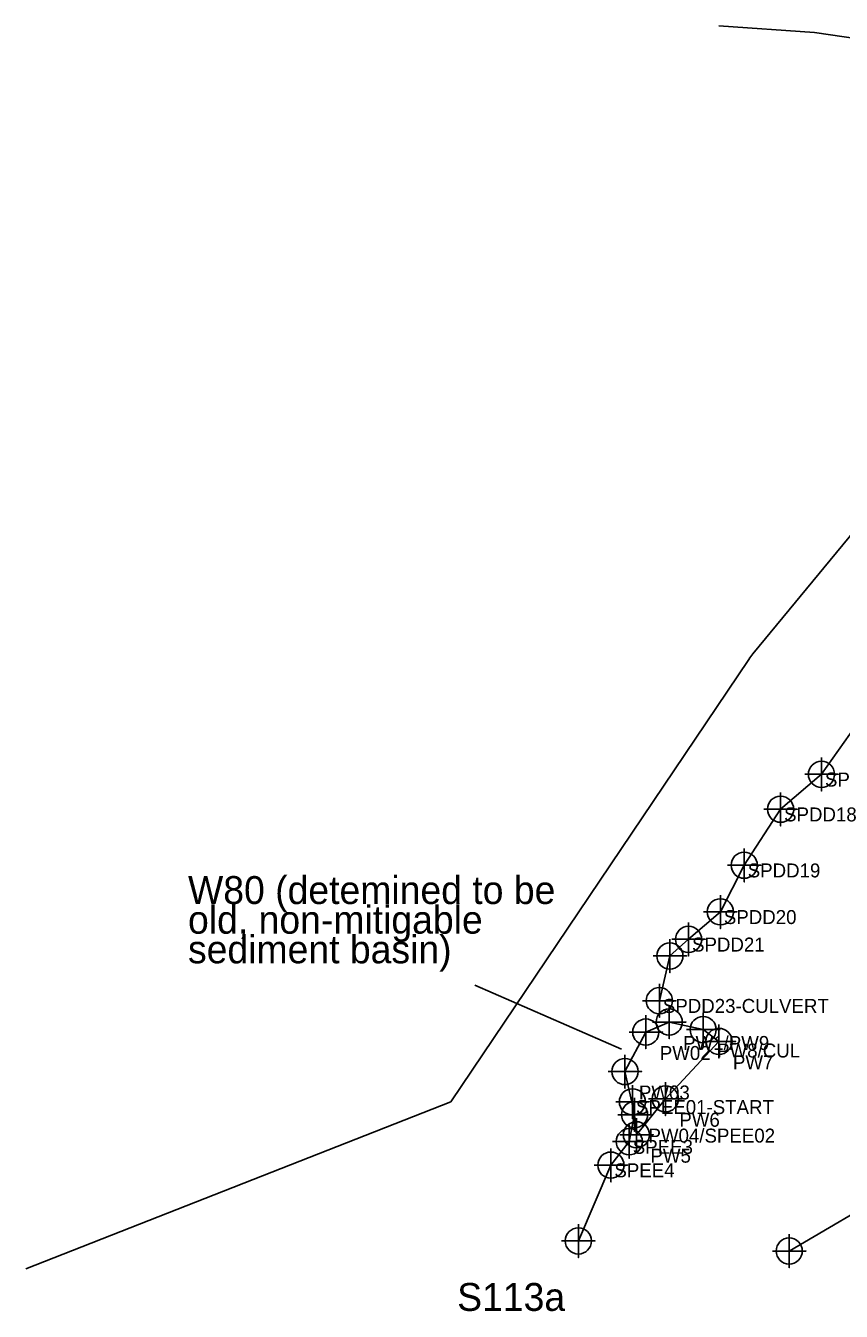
# Model space of a CAD drawing. Extents: x 1253697 to 1278588, y 912189 to 981699.
# Drawn here: x 1263814 to 1264398, y 962309 to 963231 of the extents above; entities that cross this region are included whole.
import ezdxf

# ---------------------------------------------------------------- set-up
doc = ezdxf.new("R2010")
doc.units = 0
for name, color, linetype in [('Default', 7, 'Continuous'), ('Exist Environmental Wetland Boundary Cogo Comment', 7, 'Continuous'), ('Exist Environmental Wetland Boundary Cogo Number', 7, 'Continuous'), ('Exist Environmental Wetland Boundary Cogo Point CELL', 7, 'Continuous'), ('Exist Hydro Jurisdictional Stream or Body of Water Mitigable', 7, 'Continuous'), ('Exist Hydro Jurisdictional Stream or Body of Water Mitigable Cogo Comment', 7, 'Continuous'), ('Exist Hydro Jurisdictional Stream or Body of Water Mitigable Cogo Number', 7, 'Continuous'), ('Exist Hydro Jurisdictional Stream or Body of Water Mitigable Cogo Point CELL', 7, 'Continuous'), ('Exist Hydro Swamp or Marsh', 7, 'Continuous')]:
    doc.layers.add(name, color=color, linetype=linetype)

msp = doc.modelspace()

# ---------------------------------------------------------------- linework, layer by layer
at = {"layer": 'Default'}
msp.add_line((1264135.31, 962543.16), (1264240.39, 962497.18), dxfattribs=at)
for points in [[(1264556.05, 963055.54), (1264497.23, 962978.05), (1264334.42, 962780.55)], [(1264556.05, 963055.54), (1264497.23, 962978.05), (1264334.42, 962780.55)], [(1264331.52, 962776.66), (1264118.09, 962459.47), (1263813.6, 962339.86)], [(1264331.52, 962776.66), (1264118.09, 962459.47), (1263813.6, 962339.86)]]:
    msp.add_lwpolyline(points, dxfattribs=at)
msp.add_arc((1264373, 962748.75), 50, 140.49933, 146.06533, dxfattribs=at)
msp.add_arc((1264373, 962748.75), 50, 140.49933, 146.06533, dxfattribs=at)
at = {"layer": 'Exist Environmental Wetland Boundary Cogo Point CELL'}
for points in [[(1264257.79, 962521.54), (1264257.79, 962497.54), (1264257.79, 962509.54), (1264269.79, 962509.54), (1264245.79, 962509.54)], [(1264274.52, 962528.71), (1264274.52, 962504.71), (1264274.52, 962516.71), (1264286.52, 962516.71), (1264262.52, 962516.71)], [(1264298.87, 962523.31), (1264298.87, 962499.31), (1264298.87, 962511.31), (1264310.87, 962511.31), (1264286.87, 962511.31)], [(1264310.19, 962514.85), (1264310.19, 962490.85), (1264310.19, 962502.85), (1264322.19, 962502.85), (1264298.19, 962502.85)], [(1264242.86, 962493.23), (1264242.86, 962469.23), (1264242.86, 962481.23), (1264254.86, 962481.23), (1264230.86, 962481.23)], [(1264271.81, 962473.66), (1264271.81, 962449.66), (1264271.81, 962461.66), (1264283.81, 962461.66), (1264259.81, 962461.66)], [(1264249.7, 962462.33), (1264249.7, 962438.33), (1264249.7, 962450.33), (1264261.7, 962450.33), (1264237.7, 962450.33)], [(1264251.08, 962447.92), (1264251.08, 962423.92), (1264251.08, 962435.92), (1264263.08, 962435.92), (1264239.08, 962435.92)]]:
    msp.add_lwpolyline(points, dxfattribs=at)
for centre in [(1264274.52, 962516.71), (1264257.79, 962509.54), (1264298.87, 962511.31), (1264310.19, 962502.85), (1264242.86, 962481.23), (1264271.81, 962461.66), (1264249.7, 962450.33), (1264251.08, 962435.92)]:
    msp.add_circle(centre, 9.38, dxfattribs=at)
at = {"layer": 'Exist Hydro Jurisdictional Stream or Body of Water Mitigable'}
for points in [[(1264310.16, 963230.86), (1264378.63, 963226.01), (1264519.11, 963205.51), (1264578.24, 963199.97), (1264589.43, 963193.26), (1264696.26, 963183.27)], [(1264634.56, 963018.61), (1264624.19, 963016.81), (1264621.17, 963008.88), (1264613.23, 963004.38), (1264598.97, 962985.65), (1264585.2, 962972.74), (1264558.35, 962931.73), (1264550.28, 962924.31), (1264533.54, 962905.64), (1264519.19, 962906.11), (1264517.62, 962878.84), (1264499.4, 962849.44), (1264484.48, 962835.45), (1264451.53, 962796.36), (1264435.39, 962753.65), (1264411.97, 962734.58), (1264383.62, 962694.28), (1264354.32, 962669.27), (1264328.28, 962629.13), (1264311.19, 962595.72), (1264288.4, 962576.01), (1264275.02, 962564.09), (1264267.49, 962532.03)], [(1264360.52, 962352.6), (1264436.11, 962396.84), (1264451.81, 962412.6), (1264486.62, 962433.79), (1264562.96, 962481.94), (1264577.17, 962496.8), (1264602.94, 962510.13), (1264619.16, 962505.93), (1264622.74, 962510.75), (1264629.97, 962516.96)], [(1264248.22, 962459.53), (1264249.7, 962450.33), (1264245.93, 962431.01), (1264232.76, 962414.18), (1264209.49, 962359.84)]]:
    msp.add_lwpolyline(points, dxfattribs=at)
msp.add_lwpolyline([(1264310.19, 962502.85), (1264298.87, 962511.31), (1264274.52, 962516.71), (1264257.79, 962509.54), (1264242.86, 962481.23), (1264247.77, 962459.24), (1264249.7, 962450.33), (1264251.08, 962435.92), (1264271.81, 962461.66)], close=True, dxfattribs=at)
at = {"layer": 'Exist Hydro Jurisdictional Stream or Body of Water Mitigable Cogo Point CELL'}
for points in [[(1264383.62, 962706.28), (1264383.62, 962682.28), (1264383.62, 962694.28), (1264395.62, 962694.28), (1264371.62, 962694.28)], [(1264354.32, 962681.27), (1264354.32, 962657.27), (1264354.32, 962669.27), (1264366.32, 962669.27), (1264342.32, 962669.27)], [(1264328.28, 962641.13), (1264328.28, 962617.13), (1264328.28, 962629.13), (1264340.28, 962629.13), (1264316.28, 962629.13)], [(1264311.19, 962607.72), (1264311.19, 962583.72), (1264311.19, 962595.72), (1264323.19, 962595.72), (1264299.19, 962595.72)], [(1264288.4, 962588.01), (1264288.4, 962564.01), (1264288.4, 962576.01), (1264300.4, 962576.01), (1264276.4, 962576.01)], [(1264275.02, 962576.09), (1264275.02, 962552.09), (1264275.02, 962564.09), (1264287.02, 962564.09), (1264263.02, 962564.09)], [(1264267.49, 962544.03), (1264267.49, 962520.03), (1264267.49, 962532.03), (1264279.49, 962532.03), (1264255.49, 962532.03)], [(1264248.22, 962471.53), (1264248.22, 962447.53), (1264248.22, 962459.53), (1264260.22, 962459.53), (1264236.22, 962459.53)], [(1264245.93, 962443.01), (1264245.93, 962419.01), (1264245.93, 962431.01), (1264257.93, 962431.01), (1264233.93, 962431.01)], [(1264232.76, 962426.18), (1264232.76, 962402.18), (1264232.76, 962414.18), (1264244.76, 962414.18), (1264220.76, 962414.18)], [(1264209.49, 962371.84), (1264209.49, 962347.84), (1264209.49, 962359.84), (1264221.49, 962359.84), (1264197.49, 962359.84)], [(1264360.52, 962364.6), (1264360.52, 962340.6), (1264360.52, 962352.6), (1264372.52, 962352.6), (1264348.52, 962352.6)]]:
    msp.add_lwpolyline(points, dxfattribs=at)
for centre in [(1264383.62, 962694.28), (1264354.32, 962669.27), (1264328.28, 962629.13), (1264311.19, 962595.72), (1264288.4, 962576.01), (1264275.02, 962564.09), (1264267.49, 962532.03), (1264248.22, 962459.53), (1264245.93, 962431.01), (1264232.76, 962414.18), (1264209.49, 962359.84), (1264360.52, 962352.6)]:
    msp.add_circle(centre, 9.38, dxfattribs=at)
at = {"layer": 'Exist Hydro Swamp or Marsh'}
msp.add_lwpolyline([(1264250.51, 962441.81), (1264250.51, 962443.97), (1264250.51, 962441.81)], dxfattribs=at)
msp.add_arc((1264302.65, 962488.86), 12.3, 66.12509, 67.53497, dxfattribs=at)

# ---------------------------------------------------------------- texts
at = {"layer": 'Exist Environmental Wetland Boundary Cogo Comment'}
for s, p in [('PW1/PW9', (1264284.52, 962496.71)), ('PW02', (1264267.79, 962489.54)), ('PW8/CUL', (1264308.87, 962491.31)), ('PW7', (1264320.19, 962482.85)), ('PW03', (1264252.86, 962461.23)), ('PW6', (1264281.81, 962441.66)), ('PW04/SPEE02', (1264259.7, 962430.33)), ('PW5', (1264261.08, 962415.92))]:
    msp.add_text(s, height=10, dxfattribs=at).set_placement(p)
at = {"layer": 'Exist Environmental Wetland Boundary Cogo Number'}
for s, p in [('W80 (detemined to be', (1263929.86, 962601.32)), ('old, non-mitigable ', (1263929.86, 962580.07)), ('sediment basin)', (1263929.86, 962558.82))]:
    msp.add_text(s, height=20, dxfattribs=at).set_placement(p)
at = {"layer": 'Exist Hydro Jurisdictional Stream or Body of Water Mitigable Cogo Comment'}
for s, p in [('SPDD17', (1264386.12, 962685.53)), ('SPDD18', (1264356.82, 962660.52)), ('SPDD19', (1264330.78, 962620.38)), ('SPDD20', (1264313.69, 962586.97)), ('SPDD21', (1264290.9, 962567.26)), ('SPDD23-CULVERT', (1264269.99, 962523.28)), ('SPEE01-START', (1264250.72, 962450.78)), ('SPEE3', (1264248.43, 962422.26)), ('SPEE4', (1264235.26, 962405.43))]:
    msp.add_text(s, height=10, dxfattribs=at).set_placement(p)
at = {"layer": 'Exist Hydro Jurisdictional Stream or Body of Water Mitigable Cogo Number'}
msp.add_text('S113a', height=20, dxfattribs=at).set_placement((1264122.66, 962309.68))

doc.saveas('drawing.dxf')
